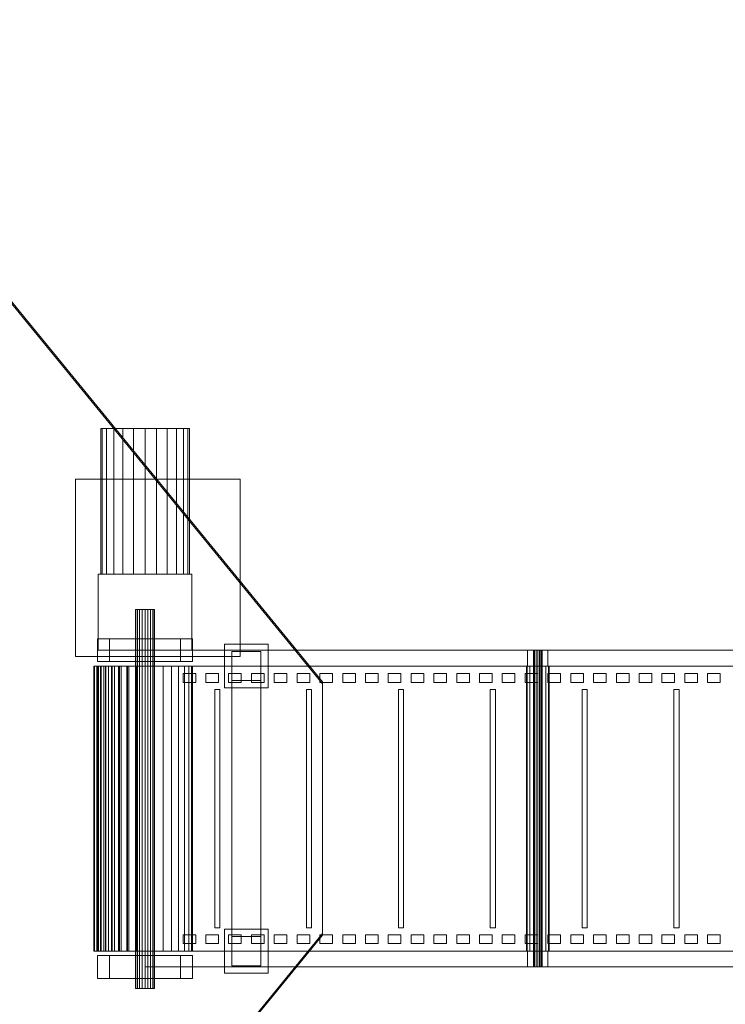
# Model space of a CAD drawing. Header units: millimetres. Extents: x -4738 to 65662, y -68080 to 6847.
# Tile 1035 of 1056: x 60863 to 61977, y -18309 to -16755. Entities that reach past the tile are written whole.
import ezdxf

# ---------------------------------------------------------------- set-up
doc = ezdxf.new("R2010")
doc.units = ezdxf.units.MM
doc.layers.add('superior_C04', color=7, linetype='Continuous', lineweight=0)
doc.layers.add('superior_secador', color=7, linetype='Continuous', lineweight=0)

msp = doc.modelspace()

# ---------------------------------------------------------------- linework, layer by layer
at = {"layer": 'superior_C04'}
for p, q in [((60993.519, -17400), (60991.134, -17400)), ((60991.134, -17400), (60991.134, -17630)), ((61000.512, -17400), (60993.519, -17400)), ((60993.519, -17400), (60993.519, -17630)), ((61011.636, -17400), (61000.512, -17400)), ((61000.512, -17400), (61000.512, -17630)), ((61026.134, -17400), (61011.636, -17400)), ((61011.636, -17400), (61011.636, -17630)), ((61043.017, -17400), (61026.134, -17400)), ((61026.134, -17400), (61026.134, -17630)), ((61061.134, -17400), (61043.017, -17400)), ((61043.017, -17400), (61043.017, -17630)), ((61079.251, -17400), (61061.134, -17400)), ((61061.134, -17400), (61061.134, -17630)), ((61096.134, -17400), (61079.251, -17400)), ((61079.251, -17400), (61079.251, -17630)), ((61110.631, -17400), (61096.134, -17400)), ((61096.134, -17400), (61096.134, -17630)), ((61121.756, -17400), (61110.631, -17400)), ((61110.631, -17400), (61110.631, -17630)), ((61128.749, -17400), (61121.756, -17400)), ((61121.756, -17400), (61121.756, -17630)), ((61128.749, -17400), (61131.134, -17400)), ((61128.749, -17400), (61128.749, -17630)), ((61131.134, -17630), (61131.134, -17400)), ((60951.134, -17760), (60951.134, -17480)), ((60951.134, -17480), (61211.134, -17480)), ((61211.134, -17480), (61211.134, -17760)), ((60987.134, -17750), (60987.134, -17630)), ((60987.134, -17630), (61135.134, -17630)), ((60993.519, -17630), (60991.134, -17630)), ((61000.512, -17630), (60993.519, -17630)), ((61011.636, -17630), (61000.512, -17630)), ((61026.134, -17630), (61011.636, -17630)), ((61043.017, -17630), (61026.134, -17630)), ((61061.134, -17630), (61043.017, -17630)), ((61079.251, -17630), (61061.134, -17630)), ((61096.134, -17630), (61079.251, -17630)), ((61110.631, -17630), (61096.134, -17630)), ((61121.756, -17630), (61110.631, -17630)), ((61128.749, -17630), (61121.756, -17630)), ((61131.134, -17630), (61128.749, -17630)), ((61135.134, -17630), (61135.134, -17750)), ((61046.868, -17686), (61046.134, -17686)), ((61046.134, -17686), (61046.134, -18284)), ((61048.999, -17686), (61046.868, -17686)), ((61046.868, -17686), (61046.868, -18284)), ((61052.317, -17686), (61048.999, -17686)), ((61048.999, -17686), (61048.999, -18284)), ((61056.499, -17686), (61052.317, -17686)), ((61052.317, -17686), (61052.317, -18284)), ((61061.134, -17686), (61056.499, -17686)), ((61056.499, -17686), (61056.499, -18284)), ((61065.769, -17686), (61061.134, -17686)), ((61061.134, -17686), (61061.134, -18284)), ((61069.951, -17686), (61065.769, -17686)), ((61065.769, -17686), (61065.769, -18284)), ((61073.269, -17686), (61069.951, -17686)), ((61069.951, -17686), (61069.951, -18284)), ((61075.4, -17686), (61073.269, -17686)), ((61073.269, -17686), (61073.269, -18284)), ((61075.4, -17686), (61076.134, -17686)), ((61075.4, -17686), (61075.4, -18284)), ((61076.134, -18284), (61076.134, -17686)), ((60986.134, -17768), (60986.134, -17732)), ((60986.134, -17732), (61136.134, -17732)), ((61005.134, -17768), (61005.134, -17732)), ((61005.134, -17732), (61117.134, -17732)), ((61117.134, -17732), (61117.134, -17768)), ((61136.134, -17732), (61136.134, -17768)), ((61186.634, -17809.5), (61186.634, -17740.5)), ((61186.634, -17740.5), (61255.634, -17740.5)), ((61255.634, -17740.5), (61255.634, -17809.5)), ((61211.134, -17760), (60951.134, -17760)), ((61135.134, -17750), (60987.134, -17750)), ((61061.134, -17775), (61061.134, -17750)), ((62061.134, -17750), (61061.134, -17750)), ((61198.134, -17798), (61198.134, -17752)), ((61198.134, -17752), (61244.134, -17752)), ((61244.134, -17752), (61244.134, -17798)), ((61665.134, -17775), (61665.134, -17750)), ((61665.134, -17750), (61697.134, -17750)), ((61674.667, -17750), (61674.134, -17750)), ((61674.134, -17750), (61674.134, -18250)), ((61676.184, -17750), (61674.667, -17750)), ((61674.667, -17750), (61674.667, -18250)), ((61678.455, -17750), (61676.184, -17750)), ((61676.184, -17750), (61676.184, -18250)), ((61681.134, -17750), (61678.455, -17750)), ((61678.455, -17750), (61678.455, -18250)), ((61683.813, -17750), (61681.134, -17750)), ((61681.134, -17750), (61681.134, -18250)), ((61686.084, -17750), (61683.813, -17750)), ((61683.813, -17750), (61683.813, -18250)), ((61687.601, -17750), (61686.084, -17750)), ((61686.084, -17750), (61686.084, -18250)), ((61687.601, -17750), (61688.134, -17750)), ((61687.601, -17750), (61687.601, -18250)), ((61688.134, -18250), (61688.134, -17750)), ((61697.134, -17750), (61697.134, -17775)), ((60981.364, -17775), (60980.134, -17775)), ((60980.134, -17775), (60980.134, -18225)), ((60986.134, -17775), (60980.134, -17775)), ((60985.019, -17775), (60981.364, -17775)), ((60981.364, -17775), (60981.364, -18225)), ((60987.273, -17775), (60981.364, -17775)), ((60990.986, -17775), (60985.019, -17775)), ((60985.019, -17775), (60985.019, -18225)), ((60990.657, -17775), (60985.019, -17775)), ((61136.134, -17768), (60986.134, -17768)), ((60987.575, -17775), (60986.134, -17775)), ((60986.134, -17775), (60986.134, -18225)), ((60987.273, -17775), (60986.134, -17775)), ((60990.657, -17775), (60987.273, -17775)), ((60987.273, -18225), (60987.273, -17775)), ((60991.843, -17775), (60987.575, -17775)), ((60987.575, -17775), (60987.575, -18225)), ((60996.182, -17775), (60990.657, -17775)), ((60990.657, -18225), (60990.657, -17775)), ((60999.084, -17775), (60990.986, -17775)), ((60990.986, -17775), (60990.986, -18225)), ((60996.182, -17775), (60990.986, -17775)), ((60998.774, -17775), (60991.843, -17775)), ((60991.843, -17775), (60991.843, -18225)), ((61003.681, -17775), (60996.182, -17775)), ((60996.182, -18225), (60996.182, -17775)), ((61008.101, -17775), (60998.774, -17775)), ((60998.774, -17775), (60998.774, -18225)), ((61009.068, -17775), (60999.084, -17775)), ((60999.084, -17775), (60999.084, -18225)), ((61003.681, -17775), (60999.084, -17775)), ((61012.925, -17775), (61003.681, -17775)), ((61003.681, -18225), (61003.681, -17775)), ((61117.134, -17768), (61005.134, -17768)), ((61019.466, -17775), (61008.101, -17775)), ((61008.101, -17775), (61008.101, -18225)), ((61020.634, -17775), (61009.068, -17775)), ((61009.068, -17775), (61009.068, -18225)), ((61012.925, -17775), (61009.068, -17775)), ((61023.634, -17775), (61012.925, -17775)), ((61012.925, -18225), (61012.925, -17775)), ((61032.433, -17775), (61019.466, -17775)), ((61019.466, -17775), (61019.466, -18225)), ((61033.43, -17775), (61020.634, -17775)), ((61020.634, -17775), (61020.634, -18225)), ((61023.634, -17775), (61020.634, -17775)), ((61035.482, -17775), (61023.634, -17775)), ((61023.634, -18225), (61023.634, -17775)), ((61046.502, -17775), (61032.433, -17775)), ((61032.433, -17775), (61032.433, -18225)), ((61047.068, -17775), (61033.43, -17775)), ((61033.43, -17775), (61033.43, -18225)), ((61035.482, -17775), (61033.43, -17775)), ((61048.11, -17775), (61035.482, -17775)), ((61035.482, -18225), (61035.482, -17775)), ((61061.134, -17775), (61046.502, -17775)), ((61046.502, -17775), (61046.502, -18225)), ((61061.134, -17775), (61047.068, -17775)), ((61047.068, -17775), (61047.068, -18225)), ((61048.11, -17775), (61047.068, -17775)), ((61061.134, -17775), (61048.11, -17775)), ((61048.11, -18225), (61048.11, -17775)), ((61061.134, -18225), (61061.134, -17775)), ((62061.134, -17775), (61061.134, -17775)), ((61075.766, -17775), (61061.134, -17775)), ((61089.835, -17775), (61075.766, -17775)), ((61075.766, -17775), (61075.766, -18225)), ((61102.802, -17775), (61089.835, -17775)), ((61089.835, -17775), (61089.835, -18225)), ((61114.167, -17775), (61102.802, -17775)), ((61102.802, -17775), (61102.802, -18225)), ((61123.494, -17775), (61114.167, -17775)), ((61114.167, -17775), (61114.167, -18225)), ((61130.425, -17775), (61123.494, -17775)), ((61123.494, -17775), (61123.494, -18225)), ((61134.693, -17775), (61130.425, -17775)), ((61130.425, -17775), (61130.425, -18225)), ((61134.693, -17775), (61136.134, -17775)), ((61134.693, -17775), (61134.693, -18225)), ((61136.134, -18225), (61136.134, -17775)), ((61664.504, -17775), (61663.134, -17775)), ((61663.134, -17775), (61663.134, -18225)), ((61668.406, -17775), (61664.504, -17775)), ((61664.504, -17775), (61664.504, -18225)), ((61697.134, -17775), (61665.134, -17775)), ((61674.246, -17775), (61668.406, -17775)), ((61668.406, -17775), (61668.406, -18225)), ((61681.134, -17775), (61674.246, -17775)), ((61674.246, -17775), (61674.246, -18225)), ((61688.022, -17775), (61681.134, -17775)), ((61681.134, -17775), (61681.134, -18225)), ((61693.862, -17775), (61688.022, -17775)), ((61688.022, -17775), (61688.022, -18225)), ((61697.764, -17775), (61693.862, -17775)), ((61693.862, -17775), (61693.862, -18225)), ((61697.764, -17775), (61699.134, -17775)), ((61697.764, -17775), (61697.764, -18225)), ((61699.134, -18225), (61699.134, -17775)), ((61121.134, -17801), (61121.134, -17787)), ((61141.134, -17787), (61121.134, -17787)), ((61141.134, -17801), (61141.134, -17787)), ((61157.134, -17801), (61157.134, -17787)), ((61177.134, -17787), (61157.134, -17787)), ((61177.134, -17801), (61177.134, -17787)), ((61193.134, -17801), (61193.134, -17787)), ((61213.134, -17787), (61193.134, -17787)), ((61213.134, -17801), (61213.134, -17787)), ((61229.134, -17801), (61229.134, -17787)), ((61249.134, -17787), (61229.134, -17787)), ((61249.134, -17801), (61249.134, -17787)), ((61265.134, -17801), (61265.134, -17787)), ((61285.134, -17787), (61265.134, -17787)), ((61285.134, -17801), (61285.134, -17787)), ((61301.134, -17801), (61301.134, -17787)), ((61321.134, -17787), (61301.134, -17787)), ((61321.134, -17801), (61321.134, -17787)), ((61337.134, -17801), (61337.134, -17787)), ((61357.134, -17787), (61337.134, -17787)), ((61357.134, -17801), (61357.134, -17787)), ((61373.134, -17801), (61373.134, -17787)), ((61393.134, -17787), (61373.134, -17787)), ((61393.134, -17801), (61393.134, -17787)), ((61409.134, -17801), (61409.134, -17787)), ((61429.134, -17787), (61409.134, -17787)), ((61429.134, -17801), (61429.134, -17787)), ((61445.134, -17801), (61445.134, -17787)), ((61465.134, -17787), (61445.134, -17787)), ((61465.134, -17801), (61465.134, -17787)), ((61481.134, -17801), (61481.134, -17787)), ((61501.134, -17787), (61481.134, -17787)), ((61501.134, -17801), (61501.134, -17787)), ((61517.134, -17801), (61517.134, -17787)), ((61537.134, -17787), (61517.134, -17787)), ((61537.134, -17801), (61537.134, -17787)), ((61553.134, -17801), (61553.134, -17787)), ((61573.134, -17787), (61553.134, -17787)), ((61573.134, -17801), (61573.134, -17787)), ((61589.134, -17801), (61589.134, -17787)), ((61609.134, -17787), (61589.134, -17787)), ((61609.134, -17801), (61609.134, -17787)), ((61625.134, -17801), (61625.134, -17787)), ((61645.134, -17787), (61625.134, -17787)), ((61645.134, -17801), (61645.134, -17787)), ((61661.134, -17801), (61661.134, -17787)), ((61681.134, -17787), (61661.134, -17787)), ((61681.134, -17801), (61681.134, -17787)), ((61697.134, -17801), (61697.134, -17787)), ((61717.134, -17787), (61697.134, -17787)), ((61717.134, -17801), (61717.134, -17787)), ((61733.134, -17801), (61733.134, -17787)), ((61753.134, -17787), (61733.134, -17787)), ((61753.134, -17801), (61753.134, -17787)), ((61769.134, -17801), (61769.134, -17787)), ((61789.134, -17787), (61769.134, -17787)), ((61789.134, -17801), (61789.134, -17787)), ((61805.134, -17801), (61805.134, -17787)), ((61825.134, -17787), (61805.134, -17787)), ((61825.134, -17801), (61825.134, -17787)), ((61841.134, -17801), (61841.134, -17787)), ((61861.134, -17787), (61841.134, -17787)), ((61861.134, -17801), (61861.134, -17787)), ((61877.134, -17801), (61877.134, -17787)), ((61897.134, -17787), (61877.134, -17787)), ((61897.134, -17801), (61897.134, -17787)), ((61913.134, -17801), (61913.134, -17787)), ((61933.134, -17787), (61913.134, -17787)), ((61933.134, -17801), (61933.134, -17787)), ((61949.134, -17801), (61949.134, -17787)), ((61969.134, -17787), (61949.134, -17787)), ((61969.134, -17801), (61969.134, -17787)), ((61121.134, -17801), (61141.134, -17801)), ((61157.134, -17801), (61177.134, -17801)), ((61193.134, -17801), (61213.134, -17801)), ((61244.134, -17798), (61198.134, -17798)), ((61198.134, -18202), (61198.134, -17798)), ((61229.134, -17801), (61249.134, -17801)), ((61244.134, -17798), (61244.134, -18202)), ((61265.134, -17801), (61285.134, -17801)), ((61301.134, -17801), (61321.134, -17801)), ((61337.134, -17801), (61357.134, -17801)), ((61373.134, -17801), (61393.134, -17801)), ((61409.134, -17801), (61429.134, -17801)), ((61445.134, -17801), (61465.134, -17801)), ((61481.134, -17801), (61501.134, -17801)), ((61517.134, -17801), (61537.134, -17801)), ((61553.134, -17801), (61573.134, -17801)), ((61589.134, -17801), (61609.134, -17801)), ((61625.134, -17801), (61645.134, -17801)), ((61661.134, -17801), (61681.134, -17801)), ((61697.134, -17801), (61717.134, -17801)), ((61733.134, -17801), (61753.134, -17801)), ((61769.134, -17801), (61789.134, -17801)), ((61805.134, -17801), (61825.134, -17801)), ((61841.134, -17801), (61861.134, -17801)), ((61877.134, -17801), (61897.134, -17801)), ((61913.134, -17801), (61933.134, -17801)), ((61949.134, -17801), (61969.134, -17801)), ((61171.134, -18188), (61171.134, -17812)), ((61179.134, -17812), (61171.134, -17812)), ((61179.134, -18188), (61179.134, -17812)), ((61255.634, -17809.5), (61186.634, -17809.5)), ((61316.134, -18188), (61316.134, -17812)), ((61324.134, -17812), (61316.134, -17812)), ((61324.134, -18188), (61324.134, -17812)), ((61461.134, -18188), (61461.134, -17812)), ((61469.134, -17812), (61461.134, -17812)), ((61469.134, -18188), (61469.134, -17812)), ((61606.134, -18188), (61606.134, -17812)), ((61614.134, -17812), (61606.134, -17812)), ((61614.134, -18188), (61614.134, -17812)), ((61751.134, -18188), (61751.134, -17812)), ((61759.134, -17812), (61751.134, -17812)), ((61759.134, -18188), (61759.134, -17812)), ((61896.134, -18188), (61896.134, -17812)), ((61904.134, -17812), (61896.134, -17812)), ((61904.134, -18188), (61904.134, -17812)), ((61171.134, -18188), (61179.134, -18188)), ((61186.634, -18259.5), (61186.634, -18190.5)), ((61186.634, -18190.5), (61255.634, -18190.5)), ((61255.634, -18190.5), (61255.634, -18259.5)), ((61316.134, -18188), (61324.134, -18188)), ((61461.134, -18188), (61469.134, -18188)), ((61606.134, -18188), (61614.134, -18188)), ((61751.134, -18188), (61759.134, -18188)), ((61896.134, -18188), (61904.134, -18188)), ((61121.134, -18213), (61121.134, -18199)), ((61141.134, -18199), (61121.134, -18199)), ((61141.134, -18213), (61141.134, -18199)), ((61157.134, -18213), (61157.134, -18199)), ((61177.134, -18199), (61157.134, -18199)), ((61177.134, -18213), (61177.134, -18199)), ((61193.134, -18213), (61193.134, -18199)), ((61213.134, -18199), (61193.134, -18199)), ((61198.134, -18248), (61198.134, -18202)), ((61198.134, -18202), (61244.134, -18202)), ((61213.134, -18213), (61213.134, -18199)), ((61229.134, -18213), (61229.134, -18199)), ((61249.134, -18199), (61229.134, -18199)), ((61244.134, -18202), (61244.134, -18248)), ((61249.134, -18213), (61249.134, -18199)), ((61265.134, -18213), (61265.134, -18199)), ((61285.134, -18199), (61265.134, -18199)), ((61285.134, -18213), (61285.134, -18199)), ((61301.134, -18213), (61301.134, -18199)), ((61321.134, -18199), (61301.134, -18199)), ((61321.134, -18213), (61321.134, -18199)), ((61337.134, -18213), (61337.134, -18199)), ((61357.134, -18199), (61337.134, -18199)), ((61357.134, -18213), (61357.134, -18199)), ((61373.134, -18213), (61373.134, -18199)), ((61393.134, -18199), (61373.134, -18199)), ((61393.134, -18213), (61393.134, -18199)), ((61409.134, -18213), (61409.134, -18199)), ((61429.134, -18199), (61409.134, -18199)), ((61429.134, -18213), (61429.134, -18199)), ((61445.134, -18213), (61445.134, -18199)), ((61465.134, -18199), (61445.134, -18199)), ((61465.134, -18213), (61465.134, -18199)), ((61481.134, -18213), (61481.134, -18199)), ((61501.134, -18199), (61481.134, -18199)), ((61501.134, -18213), (61501.134, -18199)), ((61517.134, -18213), (61517.134, -18199)), ((61537.134, -18199), (61517.134, -18199)), ((61537.134, -18213), (61537.134, -18199)), ((61553.134, -18213), (61553.134, -18199)), ((61573.134, -18199), (61553.134, -18199)), ((61573.134, -18213), (61573.134, -18199)), ((61589.134, -18213), (61589.134, -18199)), ((61609.134, -18199), (61589.134, -18199)), ((61609.134, -18213), (61609.134, -18199)), ((61625.134, -18213), (61625.134, -18199)), ((61645.134, -18199), (61625.134, -18199)), ((61645.134, -18213), (61645.134, -18199)), ((61661.134, -18213), (61661.134, -18199)), ((61681.134, -18199), (61661.134, -18199)), ((61681.134, -18213), (61681.134, -18199)), ((61697.134, -18213), (61697.134, -18199)), ((61717.134, -18199), (61697.134, -18199)), ((61717.134, -18213), (61717.134, -18199)), ((61733.134, -18213), (61733.134, -18199)), ((61753.134, -18199), (61733.134, -18199)), ((61753.134, -18213), (61753.134, -18199)), ((61769.134, -18213), (61769.134, -18199)), ((61789.134, -18199), (61769.134, -18199)), ((61789.134, -18213), (61789.134, -18199)), ((61805.134, -18213), (61805.134, -18199)), ((61825.134, -18199), (61805.134, -18199)), ((61825.134, -18213), (61825.134, -18199)), ((61841.134, -18213), (61841.134, -18199)), ((61861.134, -18199), (61841.134, -18199)), ((61861.134, -18213), (61861.134, -18199)), ((61877.134, -18213), (61877.134, -18199)), ((61897.134, -18199), (61877.134, -18199)), ((61897.134, -18213), (61897.134, -18199)), ((61913.134, -18213), (61913.134, -18199)), ((61933.134, -18199), (61913.134, -18199)), ((61933.134, -18213), (61933.134, -18199)), ((61949.134, -18213), (61949.134, -18199)), ((61969.134, -18199), (61949.134, -18199)), ((61969.134, -18213), (61969.134, -18199)), ((60981.364, -18225), (60980.134, -18225)), ((60980.134, -18225), (60986.134, -18225)), ((60985.019, -18225), (60981.364, -18225)), ((60981.364, -18225), (60987.273, -18225)), ((60990.986, -18225), (60985.019, -18225)), ((60985.019, -18225), (60990.657, -18225)), ((60987.575, -18225), (60986.134, -18225)), ((60986.134, -18225), (60987.273, -18225)), ((60987.273, -18225), (60990.657, -18225)), ((60991.843, -18225), (60987.575, -18225)), ((60990.657, -18225), (60996.182, -18225)), ((60999.084, -18225), (60990.986, -18225)), ((60990.986, -18225), (60996.182, -18225)), ((60998.774, -18225), (60991.843, -18225)), ((60996.182, -18225), (61003.681, -18225)), ((61008.101, -18225), (60998.774, -18225)), ((61009.068, -18225), (60999.084, -18225)), ((60999.084, -18225), (61003.681, -18225)), ((61003.681, -18225), (61012.925, -18225)), ((61019.466, -18225), (61008.101, -18225)), ((61020.634, -18225), (61009.068, -18225)), ((61009.068, -18225), (61012.925, -18225)), ((61012.925, -18225), (61023.634, -18225)), ((61032.433, -18225), (61019.466, -18225)), ((61033.43, -18225), (61020.634, -18225)), ((61020.634, -18225), (61023.634, -18225)), ((61023.634, -18225), (61035.482, -18225)), ((61046.502, -18225), (61032.433, -18225)), ((61047.068, -18225), (61033.43, -18225)), ((61033.43, -18225), (61035.482, -18225)), ((61035.482, -18225), (61048.11, -18225)), ((61061.134, -18225), (61046.502, -18225)), ((61061.134, -18225), (61047.068, -18225)), ((61047.068, -18225), (61048.11, -18225)), ((61048.11, -18225), (61061.134, -18225)), ((61061.134, -18225), (62061.134, -18225)), ((61061.134, -18250), (61061.134, -18225)), ((61075.766, -18225), (61061.134, -18225)), ((61089.835, -18225), (61075.766, -18225)), ((61102.802, -18225), (61089.835, -18225)), ((61114.167, -18225), (61102.802, -18225)), ((61123.494, -18225), (61114.167, -18225)), ((61121.134, -18213), (61141.134, -18213)), ((61130.425, -18225), (61123.494, -18225)), ((61134.693, -18225), (61130.425, -18225)), ((61136.134, -18225), (61134.693, -18225)), ((61157.134, -18213), (61177.134, -18213)), ((61193.134, -18213), (61213.134, -18213)), ((61229.134, -18213), (61249.134, -18213)), ((61265.134, -18213), (61285.134, -18213)), ((61301.134, -18213), (61321.134, -18213)), ((61337.134, -18213), (61357.134, -18213)), ((61373.134, -18213), (61393.134, -18213)), ((61409.134, -18213), (61429.134, -18213)), ((61445.134, -18213), (61465.134, -18213)), ((61481.134, -18213), (61501.134, -18213)), ((61517.134, -18213), (61537.134, -18213)), ((61553.134, -18213), (61573.134, -18213)), ((61589.134, -18213), (61609.134, -18213)), ((61625.134, -18213), (61645.134, -18213)), ((61661.134, -18213), (61681.134, -18213)), ((61664.504, -18225), (61663.134, -18225)), ((61668.406, -18225), (61664.504, -18225)), ((61665.134, -18250), (61665.134, -18225)), ((61665.134, -18225), (61697.134, -18225)), ((61674.246, -18225), (61668.406, -18225)), ((61681.134, -18225), (61674.246, -18225)), ((61688.022, -18225), (61681.134, -18225)), ((61693.862, -18225), (61688.022, -18225)), ((61697.764, -18225), (61693.862, -18225)), ((61697.134, -18213), (61717.134, -18213)), ((61697.134, -18225), (61697.134, -18250)), ((61699.134, -18225), (61697.764, -18225)), ((61733.134, -18213), (61753.134, -18213)), ((61769.134, -18213), (61789.134, -18213)), ((61805.134, -18213), (61825.134, -18213)), ((61841.134, -18213), (61861.134, -18213)), ((61877.134, -18213), (61897.134, -18213)), ((61913.134, -18213), (61933.134, -18213)), ((61949.134, -18213), (61969.134, -18213)), ((60986.134, -18268), (60986.134, -18232)), ((60986.134, -18232), (61136.134, -18232)), ((61005.134, -18268), (61005.134, -18232)), ((61005.134, -18232), (61117.134, -18232)), ((61117.134, -18232), (61117.134, -18268)), ((61136.134, -18232), (61136.134, -18268)), ((61061.134, -18250), (62061.134, -18250)), ((61244.134, -18248), (61198.134, -18248)), ((61697.134, -18250), (61665.134, -18250)), ((61674.667, -18250), (61674.134, -18250)), ((61676.184, -18250), (61674.667, -18250)), ((61678.455, -18250), (61676.184, -18250)), ((61681.134, -18250), (61678.455, -18250)), ((61683.813, -18250), (61681.134, -18250)), ((61686.084, -18250), (61683.813, -18250)), ((61687.601, -18250), (61686.084, -18250)), ((61688.134, -18250), (61687.601, -18250)), ((61136.134, -18268), (60986.134, -18268)), ((61117.134, -18268), (61005.134, -18268)), ((61255.634, -18259.5), (61186.634, -18259.5)), ((61046.868, -18284), (61046.134, -18284)), ((61048.999, -18284), (61046.868, -18284)), ((61052.317, -18284), (61048.999, -18284)), ((61056.499, -18284), (61052.317, -18284)), ((61061.134, -18284), (61056.499, -18284)), ((61065.769, -18284), (61061.134, -18284)), ((61069.951, -18284), (61065.769, -18284)), ((61073.269, -18284), (61069.951, -18284)), ((61075.4, -18284), (61073.269, -18284)), ((61076.134, -18284), (61075.4, -18284))]:
    msp.add_line(p, q, dxfattribs=at)
at = {"layer": 'superior_secador'}
for p, q in [((61341.134, -17800), (60486.134, -16755)), ((60486.134, -16758), (61341.134, -17803)), ((61341.134, -18200), (61341.134, -17800)), ((61341.134, -17803), (61341.134, -17800)), ((60486.134, -19242), (61341.134, -18197)), ((60486.134, -19245), (61341.134, -18200)), ((61341.134, -18197), (61341.134, -18200))]:
    msp.add_line(p, q, dxfattribs=at)

doc.saveas('drawing.dxf')
